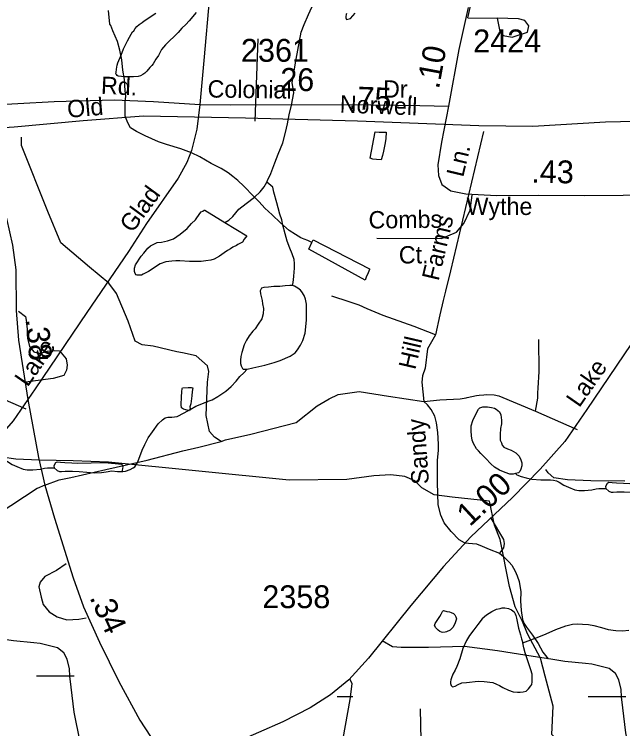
# Model space of a CAD drawing. Extents: x 2169602 to 2449496, y 721995 to 810662.
# Drawn here: x 2423130 to 2426456, y 794566 to 798476 of the extents above; entities that cross this region are included whole.
import ezdxf

# ---------------------------------------------------------------- set-up
doc = ezdxf.new("R2010")
doc.units = 0
doc.layers.add('Default', color=7, linetype='Continuous')

msp = doc.modelspace()

# ---------------------------------------------------------------- linework, layer by layer
at = {"layer": 'Default'}
for p, q in [((2425610, 798455.7), (2425769.4, 798453.9)), ((2424447.8, 797890), (2424463, 798342)), ((2424757.4, 797227.2), (2424764.6, 797241.5)), ((2422964.7, 796416.6), (2423192.4, 796316)), ((2425980.5, 796303.8), (2426208.3, 796203.2)), ((2423457.3, 794854), (2423251.4, 794854)), ((2424977, 794812.4), (2424965.4, 794840.1)), ((2424980.7, 794741.2), (2424895.2, 794741.2)), ((2426473.1, 794741.2), (2426267.2, 794741.2))]:
    msp.add_line(p, q, dxfattribs=at)
for points in [[(2424424.6, 799806.5), (2424365, 799707.1), (2424316.8, 799597.1), (2424296.4, 799459.9), (2424278.6, 799207.6), (2424241.5, 798912.3), (2424231, 798772), (2424198.1, 798575.1), (2424166.7, 798223.3), (2424143.6, 797981.4)], [(2425610, 798455.7), (2425659.3, 798674.1), (2425689.7, 798784.2)], [(2424511.4, 797557.8), (2424515.3, 797565.8), (2424533, 797603.6), (2424555.1, 797662), (2424572.3, 797710.1), (2424598, 797771.9), (2424613.7, 797827.9), (2424623.6, 797876.4), (2424633, 797926), (2424645.1, 797978.1), (2424658.7, 798046.3), (2424650, 798102.3), (2424671.4, 798230.5), (2424698.6, 798378.5), (2424714, 798420.4), (2424738, 798474.8), (2424767.7, 798538.8)], [(2424757.4, 797227.2), (2424735.3, 797237), (2424715.4, 797244.9), (2424697.1, 797252.9), (2424667.4, 797270.4), (2424633.1, 797292.6), (2424585, 797334.4), (2424540.7, 797377.9), (2424500.7, 797415.6), (2424468.5, 797449.3), (2424438.1, 797481.1), (2424384.2, 797535.1), (2424351.6, 797566.7), (2424325.6, 797588.5), (2424299.5, 797608.3), (2424261.4, 797632.3), (2424207.3, 797659.9), (2424144.9, 797695.8), (2424099.2, 797717.2), (2424041.2, 797739), (2423962.6, 797762.6), (2423918.9, 797778.1), (2423846.4, 797809.8), (2423798.6, 797833.7), (2423766, 797855.2), (2423750.4, 797881.1), (2423735.8, 797919), (2423735.6, 797971), (2423735.4, 797991.2), (2423739.3, 798029.2), (2423737.1, 798057.1), (2423732.6, 798119.1), (2423724.4, 798169), (2423718.2, 798226.7), (2423707.7, 798279), (2423693.6, 798326.6), (2423669.2, 798384.6), (2423657.3, 798414.4), (2423653, 798422.3), (2423644.6, 798496.2)], [(2425611.7, 798512.3), (2425560.5, 798283), (2425503.4, 797972)], [(2424124.3, 798485.2), (2424086.6, 798439), (2424068.7, 798419), (2424046.6, 798398.8), (2424026.9, 798376.6), (2424006.8, 798356.5), (2423977.3, 798328.6), (2423957.2, 798308.5), (2423935.4, 798282.1), (2423917.8, 798249.9), (2423903.9, 798230.1), (2423890.1, 798203.8), (2423881.9, 798195.7), (2423871.9, 798183.8), (2423854, 798163.8), (2423844.4, 798153.5), (2423832.3, 798145.6), (2423820.4, 798139.7), (2423808.1, 798135.5), (2423782.3, 798133.3), (2423760.3, 798133.4), (2423732.2, 798133.1), (2423716.2, 798134.7), (2423698.4, 798137), (2423692.2, 798140.8), (2423688.6, 798146.6), (2423686.1, 798150.6), (2423686.3, 798156.7), (2423688.1, 798174.7), (2423692.2, 798196.8), (2423696.1, 798210.8), (2423713.8, 798252.7), (2423727.5, 798286.8), (2423749.2, 798330.9), (2423759.1, 798351), (2423768.9, 798367.3), (2423776.9, 798379.1), (2423783.1, 798385.1), (2423791.1, 798397.3), (2423800.7, 798409.2), (2423813, 798419.5), (2423828.6, 798431.3), (2423840.5, 798439.6), (2423904.1, 798482)], [(2424946.5, 798480), (2424944.6, 798473.8), (2424942.6, 798463.5), (2424942.6, 798455.8), (2424946.7, 798447.9), (2424968.6, 798451.9), (2424994.4, 798482)], [(2425769.4, 798453.9), (2425784.6, 798381.7), (2425803.6, 798358.9), (2425852.9, 798351.3), (2425936.4, 798377.9), (2425944, 798412.1), (2425921.2, 798442.5), (2425887.1, 798450.1), (2425769.4, 798453.9)], [(2419925.7, 797959.4), (2420114, 797972), (2420490.7, 798007.6), (2420821.4, 798032.7), (2421379.1, 798022.2), (2421990.2, 798005.5), (2422654.6, 797980.3), (2422949.7, 797976.2), (2423347.3, 797999.2), (2423676.4, 798007.6), (2423890.4, 797998.1), (2424143.6, 797981.4)], [(2424143.6, 797981.4), (2424127.4, 797846.3), (2424098.1, 797730.1), (2424073, 797664.1), (2424025.9, 797578.2), (2423853.8, 797330.1), (2423755.4, 797177.2), (2423526.8, 796844.2), (2423244.8, 796425.4), (2423123.4, 796251.5), (2422989, 796098.7), (2422838.3, 795943.7), (2422609.6, 795729), (2422460, 795566.7), (2422282.6, 795353.1), (2422049.8, 795065.1), (2421944.1, 794946.8), (2421843.7, 794864.1), (2421732.2, 794792.9), (2421581.6, 794717.5), (2421182.9, 794542.6), (2421054.2, 794478.8), (2421005, 794401.3)], [(2424143.6, 797981.4), (2424310.5, 797979.3), (2424645.4, 797981.4), (2425079.1, 797979.3), (2425347, 797977.2), (2425503.4, 797972)], [(2425503.4, 797972), (2425466.3, 797775.1), (2425445.4, 797651.5), (2425449.5, 797592.9), (2425468.4, 797544.7), (2425516.5, 797509.1), (2425598.1, 797492.4), (2425765.5, 797484), (2425995.8, 797486.1), (2426246.9, 797484), (2426670.7, 797488.2), (2426775.3, 797477.7), (2426871.6, 797448.4), (2426942.7, 797404.4), (2426995, 797335.3), (2427039, 797249.5), (2427053.6, 797115.4)], [(2422941.5, 797846.6), (2423129.8, 797859.1), (2423506.5, 797894.7), (2423837.2, 797919.9), (2424394.9, 797909.4), (2425006, 797892.6), (2425670.5, 797867.5), (2425965.5, 797863.3), (2426363.2, 797886.4), (2426692.3, 797894.7), (2426906.2, 797885.3), (2427159.5, 797868.6)], [(2427159.5, 797868.6), (2427143.3, 797733.5), (2427114, 797617.3), (2427088.8, 797551.3), (2427041.8, 797465.4), (2426869.6, 797217.2), (2426771.3, 797064.4), (2426542.6, 796731.4), (2426260.6, 796312.5), (2426139.2, 796138.7), (2426004.8, 795985.8), (2425854.1, 795830.9), (2425625.5, 795616.2), (2425475.8, 795453.9), (2425298.5, 795240.3), (2425065.7, 794952.3), (2424960, 794834), (2424859.5, 794751.3), (2424748.1, 794680.1), (2424597.4, 794604.7), (2424198.7, 794429.8), (2424070, 794365.9), (2424020.8, 794288.4)], [(2422941.5, 797846.6), (2423024.7, 797570.1), (2423087.5, 797358.6), (2423120.9, 797212), (2423138.7, 797078), (2423139.8, 796853.9), (2423152.9, 796692.6), (2423204.7, 796367), (2423263.3, 796050.8), (2423296.2, 795898.9)], [(2425076.5, 797688.8), (2425103.9, 797833.1), (2425125.7, 797831.1), (2425141.9, 797831.1), (2425164, 797831.4), (2425162.2, 797795.1), (2425158.3, 797771.4), (2425148.4, 797727), (2425142.7, 797703.2), (2425136.5, 797679.3), (2425110.5, 797680.9), (2425090.4, 797683.1), (2425076.5, 797688.8)], [(2425694.7, 797835), (2425514.6, 797072.5), (2425487.1, 796960.5), (2425475.5, 796910.4), (2425455.8, 796830.4), (2425432, 796721.3)], [(2424050.3, 796622.5), (2424018.9, 796629.2), (2423889.9, 796659.6), (2423829.2, 796667.2), (2423791.2, 796686.2), (2423753.3, 796796.3), (2423688.7, 796948.2), (2423647, 797005.2), (2423540.7, 797092.5), (2423385.1, 797225.5), (2423313, 797396.4), (2423168.7, 797757.1), (2423168.7, 797802.7)], [(2424280.7, 797336.4), (2424302.3, 797348.5), (2424324.8, 797368.6), (2424358.3, 797409), (2424398, 797441.1), (2424443.6, 797475.2), (2424473.9, 797503.5), (2424495.4, 797531.4), (2424511.4, 797557.8)], [(2424650.2, 796990.9), (2424654.6, 797008.5), (2424658.2, 797040.8), (2424659.9, 797066.5), (2424662.1, 797084.8), (2424661.5, 797112.4), (2424659.9, 797134.6), (2424649.4, 797164.6), (2424637.3, 797196.5), (2424622.8, 797234.4), (2424610.9, 797274.3), (2424598.4, 797322.4), (2424592.8, 797350), (2424582.4, 797382), (2424571.9, 797416), (2424566, 797444.1), (2424549.6, 797501.7), (2424543.6, 797529.8), (2424511.4, 797557.8)], [(2425111.4, 797250.6), (2425466.3, 797248.1), (2425548.6, 797282.6), (2425588.2, 797331), (2425621.9, 797403.9), (2425633.1, 797485.2)], [(2424280.7, 797336.4), (2424401.1, 797263), (2424387.2, 797245.2), (2424377.1, 797228.9), (2424353.1, 797215.1), (2424345.3, 797211), (2424325.6, 797200.6), (2424311.5, 797192.5), (2424295.5, 797182.4), (2424277.3, 797170.5), (2424251.8, 797152.5), (2424223.5, 797136.1), (2424203.8, 797130.1), (2424177.6, 797126), (2424151.8, 797123.8), (2424124.1, 797123.5), (2424088, 797123.3), (2424034.3, 797127), (2424013.8, 797127.2), (2423992.2, 797124.8), (2423958, 797120.6), (2423928.3, 797110.6), (2423864.3, 797068.3), (2423834.8, 797054.1), (2423824.7, 797047.9), (2423810.8, 797048), (2423802.6, 797048), (2423796.6, 797049.7), (2423790.7, 797057.9), (2423786.4, 797067.9), (2423786.4, 797085.7), (2423792.3, 797105.5), (2423823.7, 797151.9), (2423837.8, 797168), (2423852, 797186.2), (2423859.6, 797196), (2423875.6, 797208.1), (2423889.7, 797216.2), (2423911.9, 797226.2), (2423935.6, 797228.7), (2423967, 797236.9), (2424001, 797246.8), (2424037.3, 797273), (2424075.1, 797303.4), (2424098.9, 797331.4), (2424120.4, 797351.6), (2424144.4, 797385.7), (2424152.6, 797393.8), (2424160.4, 797397.5), (2424168.2, 797403.6), (2424172.1, 797403.9), (2424280.7, 797336.4)], [(2424764.6, 797241.5), (2425072.2, 797083), (2425072.4, 797079), (2425064.2, 797060.7), (2425054.3, 797037.1), (2425048.2, 797020.9), (2424739.6, 797190.9), (2424757.4, 797227.2)], [(2424650.2, 796990.9), (2424636.5, 796992.5), (2424610.3, 796990.4), (2424582.4, 796986.1), (2424548.3, 796986), (2424520.4, 796982.1), (2424494.6, 796979.9), (2424482.3, 796977.7), (2424474.5, 796961.8), (2424476.6, 796945.7), (2424479, 796931.6), (2424485, 796909.5), (2424487.2, 796891.8), (2424493.4, 796865.7), (2424491.5, 796836), (2424483.7, 796809.6), (2424463.9, 796779.7), (2424447.9, 796755.3), (2424434.1, 796741.6), (2424414, 796715.5), (2424400.1, 796693.2), (2424386.5, 796667.3), (2424374.9, 796625.2), (2424368.5, 796603), (2424366.9, 796583.1), (2424366.9, 796565.2), (2424371, 796551.2), (2424377.1, 796537.3), (2424381.2, 796533.4), (2424403.4, 796533.3)], [(2424403.4, 796533.3), (2424435.1, 796541.5), (2424499.1, 796555.7), (2424551, 796570.2), (2424582.8, 796580.4), (2424638.8, 796604.8), (2424666.4, 796622.9), (2424678.3, 796639), (2424694.1, 796665), (2424702.5, 796679.2), (2424708.3, 796691.3), (2424720.2, 796731.3), (2424727.5, 796801.1), (2424727.3, 796851.1), (2424727.3, 796889.2), (2424723, 796917), (2424714.8, 796936.9), (2424702.9, 796957), (2424694.3, 796966.8), (2424680.8, 796977), (2424662.8, 796988.6), (2424650.2, 796990.9)], [(2425432, 796721.3), (2425316.7, 796767.7), (2425147.7, 796827.5), (2425059.4, 796863.9), (2425015.2, 796884.7), (2424960.6, 796902.9), (2424867, 796934.1)], [(2423152.2, 796851.7), (2423190.8, 796822.2), (2423198.4, 796780.4), (2423202.2, 796702.6), (2423213.6, 796657), (2423236.3, 796628.5), (2423268.6, 796619), (2423312.3, 796632.3), (2423350.2, 796636.1), (2423376.8, 796634.2), (2423412.8, 796590.5), (2423418.5, 796556.4), (2423414.7, 796527.9), (2423401.5, 796499.4), (2423342.6, 796482.3), (2423192.2, 796462.7)], [(2425432, 796721.3), (2425389.5, 796645.4), (2425375.9, 796540), (2425362.6, 796498.2), (2425358.8, 796462.1), (2425369.9, 796356.6)], [(2425980.5, 796303.8), (2425991.8, 796374.4), (2425992.2, 796404.8), (2425994.1, 796429), (2425999.6, 796520.9), (2425998.6, 796695.3)], [(2424261.2, 796137.2), (2424223.9, 796162.1), (2424197.3, 796192.5), (2424178.4, 796279.8), (2424185.9, 796462.1), (2424193.7, 796520.5), (2424185.9, 796551.8), (2424125.2, 796606.4), (2424050.3, 796622.5)], [(2423718.5, 795973.6), (2423724.4, 795973.9), (2423738.4, 795975.8), (2423764.4, 795984.1), (2423780.6, 795994.2), (2423788.8, 795999.9), (2423794.4, 796008), (2423802.4, 796020.1), (2423808.1, 796032.2), (2423815.9, 796056.2), (2423829.6, 796090.3), (2423844, 796122.1), (2423861.4, 796158.4), (2423885.4, 796190.5), (2423917.2, 796234.8), (2423940.8, 796256.8), (2423954.7, 796266.9), (2423969.1, 796270.8), (2423990.8, 796271.2), (2424020.7, 796275.2), (2424058.5, 796295.4), (2424092.5, 796313.8), (2424122.9, 796331.9), (2424146.2, 796340.1), (2424190.5, 796358.2), (2424212.3, 796366.3), (2424242, 796384.5), (2424285.9, 796412.8), (2424315.8, 796439.1), (2424343.7, 796468.9), (2424363.4, 796493.1), (2424385.5, 796513.3), (2424403.4, 796533.3)], [(2424106.2, 796431.6), (2424102.3, 796411.8), (2424100.4, 796387.8), (2424094.9, 796343.7), (2424090.4, 796327.7), (2424091, 796317.9), (2424088.9, 796305.6), (2424068.6, 796311.5), (2424054.9, 796315.6), (2424044.9, 796321.6), (2424042.6, 796339.3), (2424044.4, 796383.3), (2424046.7, 796409.3), (2424047.9, 796427.4), (2424050.4, 796431.5), (2424080.1, 796433.5), (2424098.4, 796433.6), (2424106.2, 796431.6)], [(2424261.2, 796137.2), (2424285.2, 796146.4), (2424423.4, 796178.4), (2424671, 796242.2), (2424785.9, 796333.2), (2424851.4, 796372.3), (2424900.8, 796395.7), (2425015.2, 796411.3), (2425176.3, 796385.3), (2425369.9, 796356.6)], [(2425369.9, 796356.6), (2425456.3, 796366.2), (2425568.2, 796370.7), (2425600.3, 796377.1), (2425606.2, 796378.9), (2425656.2, 796389.3), (2425672.2, 796391.4), (2425696.9, 796393.9), (2425713.7, 796394.9), (2425753.8, 796392.7), (2425779.7, 796387.2), (2425980.5, 796303.8)], [(2425591.2, 795583.8), (2425562.6, 795599.5), (2425518.4, 795646.3), (2425479.4, 795693.1), (2425461.2, 795734.7), (2425448.2, 795791.9), (2425443, 795914.2), (2425444.6, 796034.2), (2425448.6, 796090.6), (2425448.6, 796122.8), (2425444.9, 796187.5), (2425438.9, 796239.6), (2425428.5, 796275.9), (2425408.4, 796312.2), (2425389.5, 796338.5), (2425369.9, 796356.6)], [(2425870.2, 795962.2), (2425857.9, 795960), (2425840.1, 795959.8), (2425814.2, 795967.8), (2425782.1, 795981.5), (2425756.2, 795997.2), (2425735.9, 796015.3), (2425707.6, 796045.2), (2425681.6, 796072.6), (2425667.8, 796086.8), (2425657.4, 796098.6), (2425641.4, 796126.6), (2425633.2, 796144.4), (2425629.1, 796168.5), (2425627, 796196.4), (2425628.7, 796224.6), (2425636.9, 796252.6), (2425658.6, 796298.7), (2425668, 796314.8), (2425676, 796322.9), (2425692, 796326.9), (2425718.1, 796327.1), (2425738.2, 796324.9), (2425756.2, 796320.9), (2425764, 796315.3), (2425782.3, 796299.5), (2425790.7, 796283.3), (2425794.6, 796255.5), (2425792.9, 796235.5), (2425789, 796209.3), (2425787.2, 796175.5), (2425787.2, 796145.5), (2425793.1, 796131.6), (2425797.4, 796117.5), (2425807.3, 796107.5), (2425827.4, 796097.6), (2425847.3, 796089.8), (2425871.7, 796075.9), (2425889.5, 796058.2), (2425899.3, 796038), (2425904.1, 796021.9), (2425904.1, 796004.1), (2425900.2, 795986), (2425894.2, 795973.9), (2425886.2, 795965.8), (2425870.2, 795962.2)], [(2424051, 796086.1), (2424139.4, 796107), (2424261.2, 796137.2)], [(2422854.4, 796075), (2422862.4, 796068.9), (2422884.5, 796059.1), (2422912.4, 796051.2), (2422944.6, 796045.1), (2422992.4, 796041.6), (2423046.5, 796041.9), (2423062.3, 796039.9), (2423078.7, 796035.8), (2423092.7, 796028), (2423118.5, 796012.3), (2423144.5, 796000.3), (2423178.8, 795986.6), (2423200.7, 795982.9), (2423230.9, 795982.8), (2423272.7, 795987), (2423294.9, 795991.4), (2423310.8, 795993.4), (2423326.6, 795993.5), (2423348.6, 795993.4)], [(2423296.2, 795898.9), (2423375.2, 795927.5), (2423440.1, 795940.5), (2423629.9, 795984.7), (2423856.1, 796036.7), (2424051, 796086.1)], [(2426032.8, 794854), (2426006.2, 794952.3), (2425936.6, 795085.6), (2425908.2, 795153.9), (2425868.3, 795233.7), (2425838, 795344.8), (2425785.8, 795601.1), (2425755.4, 795680.8), (2425728.8, 795811.9), (2425523.9, 795832.8), (2425425.2, 795846), (2425358.8, 795884), (2425319.9, 795923), (2425264.8, 795945.7), (2425188.9, 795955.2), (2425095.9, 795949.5), (2424947.9, 795930.5), (2424632.9, 795926.7), (2423646, 796025.5), (2423452.4, 796033.1), (2423266.5, 796035), (2423139.3, 796040.7), (2423063.4, 796052.1)], [(2423718.5, 795973.6), (2423722.6, 795977.8), (2423724.4, 795991.7), (2423724.6, 795997.8), (2423722.6, 796007.9), (2423718.5, 796011.7), (2423624.4, 796021.1), (2423476.5, 796018.3), (2423444.5, 796020.3), (2423406.6, 796022), (2423382.6, 796023.9), (2423364.8, 796025.8), (2423358.8, 796023.5), (2423354.7, 796021.7), (2423346.3, 796005.5), (2423348.6, 795993.4)], [(2423348.6, 795993.4), (2423364.6, 795979.6), (2423376.9, 795973.7), (2423388.8, 795973.9), (2423409.1, 795975.7), (2423449, 795976.2), (2423484.9, 795974.4), (2423568.6, 795967), (2423606.3, 795969), (2423632.6, 795971.2), (2423662.5, 795977.2), (2423694.7, 795973.5), (2423718.5, 795973.6)], [(2426468.3, 795920.3), (2426282.3, 795922.2), (2426155.1, 795927.8), (2426079.2, 795939.2), (2426048.9, 795965.8), (2426036.2, 795985.4)], [(2425870.2, 795962.2), (2425878.2, 795956.1), (2425900.4, 795946.3), (2425928.3, 795938.4), (2425960.4, 795932.3), (2426008.2, 795928.7), (2426062.4, 795929), (2426078.1, 795927.1), (2426094.6, 795923), (2426108.5, 795915.2), (2426134.3, 795899.5), (2426160.4, 795887.5), (2426194.6, 795873.8), (2426216.6, 795870), (2426246.7, 795870), (2426288.5, 795874.2), (2426310.7, 795878.5), (2426326.7, 795880.6), (2426342.5, 795880.6), (2426364.4, 795880.5)], [(2426734.3, 795860.8), (2426738.4, 795865), (2426740.3, 795878.9), (2426740.5, 795885), (2426738.4, 795895.1), (2426734.3, 795898.9), (2426640.2, 795908.2), (2426492.4, 795905.5), (2426460.4, 795907.5), (2426422.4, 795909.2), (2426398.4, 795911.1), (2426380.6, 795913), (2426374.7, 795910.7), (2426370.6, 795908.8), (2426362.1, 795892.6), (2426364.4, 795880.5)], [(2423296.2, 795898.9), (2423254.4, 795881.1), (2423040.4, 795740.8), (2422849.9, 795629.8), (2422774.6, 795604.7), (2422290.1, 795502.1), (2421842.3, 795401.5), (2421356.7, 795290.5), (2421208.2, 795240.3), (2421094.1, 795181.6), (2420761.3, 794986.9), (2420449.5, 794798.4), (2420228.7, 794720.9), (2420096.1, 794688.2), (2420009.5, 794668.8), (2419900.5, 794653.9), (2419829, 794649.5), (2419122.8, 794608.9), (2419039.4, 794597.5)], [(2423296.2, 795898.9), (2423350.6, 795717.8), (2423451.1, 795391.1), (2423508.6, 795234), (2423596.5, 795039.2), (2423701.2, 794825.6), (2423816.3, 794614.1), (2423936.6, 794429.8), (2424020.8, 794288.4)], [(2426364.4, 795880.5), (2426380.4, 795866.8), (2426392.7, 795860.9), (2426404.6, 795861.1), (2426424.9, 795862.9), (2426464.9, 795863.4), (2426500.8, 795861.6), (2426584.4, 795854.2), (2426622.2, 795856.2), (2426648.4, 795858.3), (2426678.3, 795864.3), (2426710.5, 795860.7), (2426734.3, 795860.8)], [(2425734.7, 795718.8), (2425781.9, 795638.4), (2425804.7, 795602.3), (2425808.5, 795579.6), (2425804.7, 795556.8), (2425783.6, 795527.1)], [(2425591.2, 795583.8), (2425656.2, 795578.6), (2425687.4, 795565.6), (2425726.4, 795548), (2425783.6, 795527.1)], [(2425781.4, 795527.9), (2425783.6, 795527.1), (2425804.4, 795508.2), (2425835.1, 795477.1), (2425851, 795460.6), (2425869.1, 795427.8), (2425879.4, 795403.4), (2425889.5, 795371.4), (2425900, 795315.4), (2425898.2, 795265.4), (2425900.5, 795213.4), (2425908.9, 795164.6), (2425916.5, 795144.3), (2425931, 795121.6), (2425963.1, 795077.7), (2425993.3, 795031.9), (2426019.6, 794986), (2426049.6, 794948.7)], [(2423413.6, 795468.3), (2423361.1, 795432.3), (2423296.5, 795400), (2423272.3, 795367.7), (2423264.2, 795343.4), (2423276.3, 795286.9), (2423288.4, 795246.5), (2423320.7, 795206.1), (2423365.1, 795177.8), (2423417.6, 795161.7), (2423482.2, 795165.7), (2423522.5, 795173)], [(2425476.5, 795214), (2425494.8, 795208), (2425508.9, 795205.9), (2425518.4, 795202), (2425530.7, 795196.1), (2425538.7, 795190.4), (2425544.6, 795178.2), (2425546.9, 795168.5), (2425540.9, 795146.3), (2425534.8, 795132.2), (2425527.4, 795120.4), (2425513, 795106.3), (2425493.1, 795095.9), (2425485.1, 795093.9), (2425472.8, 795092.1), (2425465, 795094.1), (2425456.8, 795097.8), (2425447.2, 795105.7), (2425435.1, 795117.6), (2425427.1, 795131.4), (2425431, 795141.8), (2425456.4, 795179.7), (2425464.8, 795193.9), (2425470.6, 795208), (2425476.5, 795214)], [(2425744.2, 795209.1), (2425740.3, 795206.8), (2425712.6, 795188.3), (2425688.8, 795168), (2425665, 795136.7), (2425642.5, 795106.8), (2425619.3, 795077.1), (2425601.5, 795049), (2425581.6, 795005.7), (2425565.8, 794949.3), (2425549.8, 794907.5), (2425540.2, 794887.1), (2425528.3, 794864.5), (2425520.3, 794845), (2425516.4, 794833.9), (2425514.5, 794822.8), (2425514.3, 794814.3), (2425518.4, 794803.1), (2425526.2, 794796.3), (2425540.6, 794798.5), (2425556.6, 794807.5), (2425576.5, 794816.7), (2425602.7, 794818.8), (2425666.3, 794826.2), (2425698.3, 794824.2), (2425746.5, 794819.8)], [(2425744.2, 795209.1), (2425766.1, 795221.2), (2425786.4, 795225), (2425798.1, 795227.3), (2425812.3, 795227.6), (2425832.4, 795223.4), (2425848.4, 795217.7), (2425856.4, 795211.6), (2425862.1, 795205.9), (2425868, 795195.7), (2425872.6, 795186.1), (2425876.5, 795171.7), (2425887.1, 795116.1), (2425897.4, 795080.1), (2425903.5, 795058.1), (2425909.5, 795036.1)], [(2425909.5, 795036.1), (2425997, 795068.7), (2426037.2, 795084.9), (2426090.9, 795109.2), (2426144.9, 795129.9), (2426182.8, 795138), (2426207, 795140), (2426236.7, 795138.3), (2426268.9, 795136.7), (2426298.9, 795131), (2426340.7, 795121), (2426377, 795109.4), (2426418.8, 795103.5), (2426454.7, 795102.2), (2426490.8, 795106.1)], [(2423236.9, 795036.5), (2423125.1, 795046.6), (2423048.4, 795059.1)], [(2426064.2, 794946.3), (2425966.3, 794962.3), (2425771.4, 794993.3), (2425592.2, 795015.4), (2425394.9, 795011.4), (2425246.1, 795010.7), (2425198.7, 795014.5), (2425142.1, 795046.9)], [(2423433.8, 794854.1), (2423431.7, 794894.4), (2423419.7, 794946.8), (2423401.5, 794981), (2423366.1, 795008.7), (2423271.2, 795033.3), (2423236.9, 795036.5)], [(2425746.5, 794819.8), (2425766.5, 794809.9), (2425782.7, 794802.5), (2425800.8, 794791.3), (2425831.3, 794777.8), (2425857.2, 794767.7), (2425881.2, 794766.1), (2425895.1, 794766.1), (2425911.3, 794768.1), (2425929.4, 794772.2), (2425941.3, 794784.6), (2425955, 794800.4), (2425959.3, 794808.7), (2425961.1, 794822.6), (2425960.5, 794844.6), (2425960.9, 794864.5), (2425954.8, 794888.5), (2425944.5, 794916.4), (2425934.1, 794948.4), (2425924, 794982.4), (2425916, 795008.3), (2425909.5, 795036.1)], [(2426252.7, 794923.6), (2426140.9, 794933.8), (2426064.2, 794946.3)], [(2426449.6, 794741.3), (2426447.6, 794781.6), (2426435.5, 794833.9), (2426417.4, 794868.2), (2426381.9, 794895.8), (2426287, 794920.5), (2426252.7, 794923.6)], [(2423952.4, 793899), (2423912.1, 793957.5), (2423843.6, 794056.2), (2423775.2, 794118.6), (2423674.5, 794209.3), (2423620.2, 794253.6), (2423576.7, 794308.2), (2423538.4, 794372.6), (2423490.1, 794495.5), (2423457.9, 794656.7), (2423441.8, 794793.7), (2423433.8, 794854.1)], [(2426445.7, 794135.2), (2426068.5, 794534), (2426077.1, 794690.6), (2426032.8, 794854)], [(2424950.8, 793972.1), (2424936.3, 794006.4), (2424906.1, 794134.5), (2424914.2, 794232), (2424927, 794299.5), (2424927.6, 794340.5), (2424926.3, 794385.5), (2424928, 794407.5), (2424929.7, 794430.6), (2424928.6, 794451.8), (2424928.6, 794512.2), (2424966.9, 794725.8), (2424977, 794812.4)], [(2426968.2, 793786.2), (2426927.9, 793844.6), (2426859.5, 793943.3), (2426791, 794005.8), (2426690.4, 794096.4), (2426636, 794140.8), (2426592.5, 794195.3), (2426554.3, 794259.8), (2426506, 794382.7), (2426473.7, 794543.9), (2426457.6, 794680.8), (2426449.6, 794741.3)], [(2425344.5, 793898.8), (2425357.8, 794071.6), (2425357.8, 794333.6), (2425350.2, 794675.4)]]:
    msp.add_lwpolyline(points, dxfattribs=at)

# ---------------------------------------------------------------- texts
for s, height, p in [('2424', 125, (2425638.8, 798267.4)), ('2361', 125, (2424369.3, 798215.8)), ('Wythe', 95, (2425602.5, 797377.4)), ('2358', 125, (2424486, 795226.1))]:
    msp.add_text(s, height=height, dxfattribs=at).set_placement(p)
for s, height, rotation, p in [('.10', 125, 79.586, (2425451.4, 798062.6)), ('.26', 125, 359.2473, (2424536.9, 798057.9)), ('Rd.', 95, 357.3959, (2423602.5, 798040.5)), ('Colonial', 95, 359.2473, (2424186.5, 798020.3)), ('Dr.', 95, 359.2473, (2425145.6, 798020)), ('.75', 125, 357.8645, (2424957.3, 797956.6)), ('Old', 95, 5.0726, (2423423.4, 797908.7)), ('Norwell', 95, 357.8645, (2424908.3, 797938.1)), ('Ln.', 95, 76.7115, (2425584, 797580.5)), ('.43', 125, 359.0351, (2425955.7, 797553.9)), ('Glad', 95, 53.8414, (2423775.6, 797274.9)), ('Combs', 95, 0.562, (2425067.3, 797303.4)), ('Farms', 95, 76.7115, (2425449.7, 797012.9)), ('Ct.', 95, 0.562, (2425233, 797111.5)), ('.38', 125, 275.689, (2423191.2, 796806.8)), ('Lake', 95, 55.1907, (2423202.8, 796432.2)), ('Hill', 95, 76.9485, (2425322.4, 796527.1)), ('Lake', 95, 55.1907, (2426218.7, 796319.4)), ('Sandy', 95, 94.0394, (2425397.5, 795906.3)), ('1.00', 125, 42.7074, (2425620.2, 795668.4)), ('.34', 125, 294.2895, (2423539.6, 795285))]:
    msp.add_text(s, height=height, rotation=rotation, dxfattribs=at).set_placement(p)

doc.saveas('drawing.dxf')
